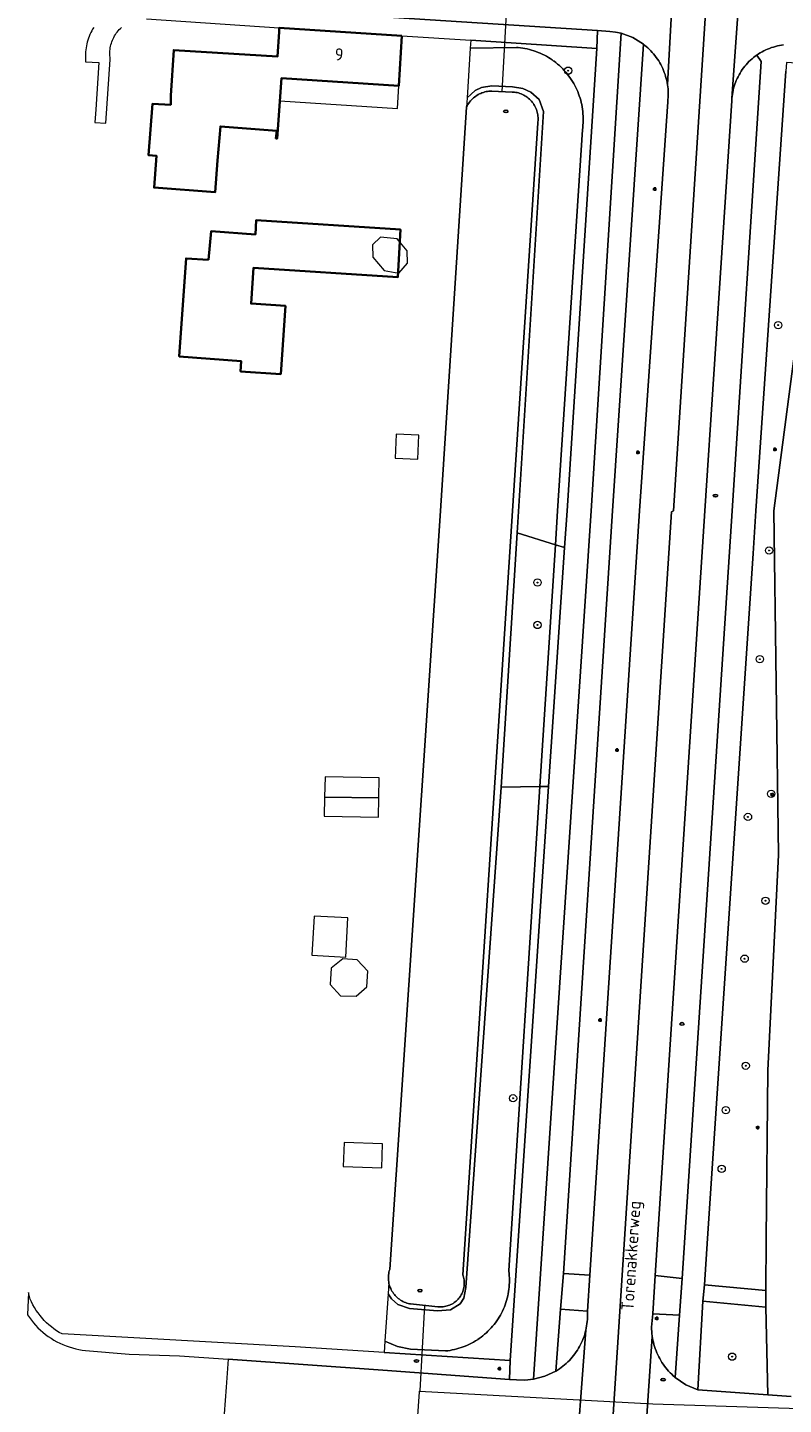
# Model space of a CAD drawing. Header units: metres. Extents: x 152610 to 160096, y 456114 to 462495.
# Tile 514 of 656: x 158005 to 158088, y 460652 to 460803. Entities that reach past the tile are written whole.
import ezdxf
from ezdxf.enums import TextEntityAlignment as Align

# ---------------------------------------------------------------- set-up
doc = ezdxf.new("R2010")
doc.units = ezdxf.units.M
doc.header["$LTSCALE"] = 0.5
doc.layers.get('0').update_dxf_attribs({"linetype": 'CONTINUOUS'})
for name, color, linetype, lineweight in [('B-PV-GK-BESCHOEIING-G', 251, 'GK-BESCHOEIING-SO', 18), ('B-PV-GR-BEPLANTING_CULTUUR_BOSPLANTSOEN-GV', 251, 'CONTINUOUS', 18), ('B-PV-GR-BOOM-S', 251, 'CONTINUOUS', 25), ('B-PV-GW-TALUD_KRUIN-G', 251, 'CONTINUOUS', 18), ('B-PV-IE-MEUBILAIR-S', 251, 'CONTINUOUS', 25), ('B-PV-KW-KUNSTWERK_DUIKER-G', 251, 'CONTINUOUS', 18), ('B-PV-OG-BEBOUWING-GV', 6, 'CONTINUOUS', 35), ('B-PV-OG-BEBOUWING-T18', 1, 'CONTINUOUS', 18), ('B-PV-OG-BEBOUWING_OVERBOUWING-GV', 251, 'CONTINUOUS', 18), ('B-PV-OG-BEBOUWING_SCHUUR-GV', 251, 'CONTINUOUS', 18), ('B-PV-OG-TERREIN_BEGROEID-GV', 251, 'CONTINUOUS', 18), ('B-PV-OG-TOPOGRAFIE-T18', 1, 'CONTINUOUS', 18), ('B-PV-OG-WATER_SLOOT-GV', 251, 'CONTINUOUS', 18), ('B-PV-VH-GESLOTENVERHARDING_ASFALT-GV', 251, 'CONTINUOUS', 18), ('B-PV-VH-HALFVERHARDING_GRAVEL-GV', 251, 'CONTINUOUS', 18), ('B-PV-VH-OPENVERHARDING_BETONSTRAATSTEEN-GV', 251, 'CONTINUOUS', 18), ('B-PV-VH-OPENVERHARDING_STRAATBAKSTEEN-GV', 251, 'CONTINUOUS', 18), ('B-PV-VH-OPENVERHARDING_TEGEL-GV', 251, 'CONTINUOUS', 18)]:
    doc.layers.add(name, color=color, linetype=linetype, lineweight=lineweight)
doc.styles.add('NLCS-ISO', font='NLCS-ISO.ttf')
doc.styles.add('NLCS-ISO-M750-T18', font='NLCS-ISO.ttf', dxfattribs={"height": 1.35})
doc.linetypes.add('GK-BESCHOEIING-SO', pattern='A,18,-3,[1,NLCS.SHX,S=0.6,R=0,X=0,Y=0],-3', length=24)

# ---------------------------------------------------------------- blocks, each defined once
blk = doc.blocks.new('SIE-MEUBILAIR_PAAL_LICHTMAST-SO')
for points in [[(-0.62, 0), (-1, 0)], [(-0.71, 0.71), (-0.44, 0.44)], [(0, 1), (0, 0.62)], [(0.44, 0.44), (0.71, 0.71)], [(1, 0), (0.62, 0)], [(-0.71, -0.71), (-0.44, -0.44)], [(0, -0.62), (0, -1)], [(0.44, -0.44), (0.71, -0.71)]]:
    blk.add_lwpolyline(points)
blk.add_circle((0, 0), 0.5)
blk = doc.blocks.new('SIE-MEUBILAIR_PUT_RIOOLPUT-SO')
blk.add_ellipse((0, 0), major_axis=(1.25, 0), ratio=0.54)
at = {"style": 'NLCS-ISO'}
blk.add_text('ri', height=0.75, dxfattribs=at).set_placement((-0.04, 0.07), align=Align.MIDDLE_CENTER)
blk = doc.blocks.new('SGR-BOOM_GBKN-SO')
at = {"linetype": 'ByBlock', "lineweight": 18}
h = blk.add_hatch(color=0, dxfattribs=at)
h.dxf.hatch_style = 1
edge = h.paths.add_edge_path()
edge.add_arc((0, 0), 0.25, 0, 360)
at = {"color": 0, "linetype": 'ByBlock', "lineweight": 18}
for radius in [2, 0.25]:
    blk.add_circle((0, 0), radius, dxfattribs=at)
at = {"color": 0, "linetype": 'ByBlock', "lineweight": 18, "style": 'NLCS-ISO'}
blk.add_attdef('SOORT', (2.5, 0), '', height=1.5, dxfattribs=at)

msp = doc.modelspace()

# ---------------------------------------------------------------- linework, layer by layer
at = {"layer": 'B-PV-GK-BESCHOEIING-G', "flags": 128}
msp.add_lwpolyline([(158060.897, 460792.539), (158058.129, 460750), (158052.679, 460666.133), (158052.721, 460666.012), (158052.762, 460665.873), (158052.794, 460665.733), (158052.819, 460665.591), (158052.836, 460665.448), (158052.845, 460665.304), (158052.846, 460665.159), (158052.839, 460665.015), (158052.824, 460664.872), (158052.801, 460664.73), (158052.771, 460664.589), (158052.732, 460664.45), (158052.686, 460664.313), (158052.632, 460664.179), (158052.571, 460664.048), (158052.503, 460663.921), (158052.428, 460663.798), (158052.346, 460663.68), (158052.258, 460663.565), (158052.163, 460663.456), (158052.063, 460663.353), (158051.957, 460663.255), (158051.846, 460663.163), (158051.729, 460663.078), (158051.609, 460662.999), (158051.484, 460662.927), (158051.355, 460662.861), (158051.223, 460662.804), (158051.088, 460662.753), (158050.95, 460662.71), (158050.81, 460662.675), (158050.669, 460662.648), (158050.526, 460662.628), (158050.382, 460662.617), (158050.238, 460662.613), (158050.094, 460662.618), (158049.95, 460662.63), (158046.939, 460662.93), (158046.832, 460662.95), (158046.683, 460662.986), (158046.537, 460663.029), (158046.393, 460663.08), (158046.251, 460663.138), (158046.113, 460663.204), (158045.979, 460663.276), (158045.848, 460663.356), (158045.722, 460663.442), (158045.601, 460663.535), (158045.484, 460663.634), (158045.373, 460663.739), (158045.268, 460663.85), (158045.168, 460663.966), (158045.075, 460664.087), (158044.988, 460664.213), (158044.908, 460664.343), (158044.835, 460664.477), (158044.769, 460664.615), (158044.71, 460664.756), (158044.659, 460664.9), (158044.615, 460665.046), (158044.579, 460665.195), (158044.551, 460665.345), (158044.531, 460665.496), (158044.518, 460665.649), (158044.514, 460665.802), (158044.518, 460665.954), (158044.529, 460666.107), (158044.549, 460666.258), (158044.577, 460666.409), (158044.612, 460666.557), (158044.655, 460666.704), (158050.243, 460750), (158053.08, 460794.283), (158053.092, 460794.309), (158053.164, 460794.449), (158053.242, 460794.585), (158053.327, 460794.717), (158053.419, 460794.844), (158053.517, 460794.967), (158053.621, 460795.084), (158053.731, 460795.196), (158053.846, 460795.302), (158053.967, 460795.403), (158054.093, 460795.497), (158054.223, 460795.584), (158054.358, 460795.664), (158054.497, 460795.738), (158054.639, 460795.805), (158054.784, 460795.864), (158054.932, 460795.915), (158055.083, 460795.959), (158055.236, 460795.996), (158055.39, 460796.024), (158055.546, 460796.045), (158055.702, 460796.057), (158055.859, 460796.062), (158058.11, 460795.952), (158058.184, 460795.948), (158058.337, 460795.934), (158058.488, 460795.913), (158058.639, 460795.883), (158058.788, 460795.846), (158058.934, 460795.801), (158059.078, 460795.748), (158059.219, 460795.688), (158059.357, 460795.62), (158059.491, 460795.546), (158059.621, 460795.464), (158059.746, 460795.376), (158059.867, 460795.282), (158059.983, 460795.181), (158060.093, 460795.075), (158060.198, 460794.963), (158060.296, 460794.845), (158060.389, 460794.723), (158060.474, 460794.596), (158060.553, 460794.464), (158060.626, 460794.329), (158060.691, 460794.19), (158060.748, 460794.048), (158060.798, 460793.903), (158060.841, 460793.756), (158060.876, 460793.606), (158060.903, 460793.455), (158060.922, 460793.303), (158060.933, 460793.15), (158060.936, 460792.997), (158060.931, 460792.844), (158060.918, 460792.691)], close=True, dxfattribs=at)
at = {"layer": 'B-PV-GR-BEPLANTING_CULTUUR_BOSPLANTSOEN-GV', "flags": 128}
msp.add_lwpolyline([(158062.833, 460746.261), (158058.642, 460747.559), (158056.881, 460719.668), (158061.129, 460719.711)], close=True, dxfattribs=at)
at = {"layer": 'B-PV-GW-TALUD_KRUIN-G', "flags": 128}
for points in [[(158062.833, 460746.261), (158063.073, 460750), (158065.797, 460791.818), (158065.83, 460792.067), (158065.856, 460792.317), (158065.873, 460792.567), (158065.883, 460792.818), (158065.884, 460793.069), (158065.878, 460793.32), (158065.863, 460793.571), (158065.841, 460793.821), (158065.81, 460794.07), (158065.772, 460794.319), (158065.726, 460794.565), (158065.672, 460794.811), (158065.61, 460795.054), (158065.541, 460795.295), (158065.463, 460795.534), (158065.378, 460795.771), (158065.286, 460796.004), (158065.187, 460796.235), (158065.08, 460796.462), (158064.965, 460796.686), (158064.844, 460796.905), (158064.716, 460797.122), (158064.581, 460797.333), (158064.439, 460797.541), (158064.291, 460797.743), (158064.137, 460797.941), (158063.976, 460798.134), (158063.809, 460798.322), (158063.636, 460798.504), (158063.458, 460798.681), (158063.274, 460798.852), (158063.084, 460799.017), (158062.89, 460799.176), (158062.691, 460799.328), (158062.602, 460799.392), (158062.486, 460799.474), (158062.278, 460799.614), (158062.065, 460799.747), (158061.847, 460799.873), (158061.626, 460799.992), (158061.401, 460800.104), (158061.173, 460800.208), (158060.942, 460800.306), (158060.707, 460800.395), (158060.47, 460800.478), (158060.23, 460800.553), (158059.988, 460800.62), (158059.744, 460800.679), (158059.498, 460800.731), (158059.251, 460800.775), (158059.003, 460800.81), (158058.753, 460800.838), (158058.58, 460800.853), (158053.495, 460800.758)], [(158061.129, 460719.711), (158062.833, 460746.261)], [(158044.139, 460658.842), (158045.501, 460658.279), (158046.941, 460657.966), (158050.779, 460657.774), (158051.027, 460657.802), (158051.274, 460657.839), (158051.519, 460657.883), (158051.763, 460657.935), (158052.005, 460657.995), (158052.246, 460658.063), (158052.484, 460658.138), (158052.719, 460658.221), (158052.951, 460658.312), (158053.181, 460658.41), (158053.407, 460658.515), (158053.63, 460658.627), (158053.849, 460658.747), (158054.064, 460658.873), (158054.275, 460659.006), (158054.328, 460659.042), (158054.482, 460659.146), (158054.684, 460659.293), (158054.881, 460659.446), (158055.073, 460659.605), (158055.26, 460659.77), (158055.442, 460659.941), (158055.618, 460660.118), (158055.788, 460660.3), (158055.952, 460660.488), (158056.111, 460660.681), (158056.262, 460660.879), (158056.408, 460661.082), (158056.547, 460661.289), (158056.679, 460661.5), (158056.805, 460661.716), (158056.923, 460661.936), (158057.034, 460662.159), (158057.139, 460662.386), (158057.235, 460662.616), (158057.325, 460662.849), (158057.407, 460663.084), (158057.481, 460663.323), (158057.547, 460663.563), (158057.606, 460663.806), (158057.657, 460664.05), (158057.7, 460664.296), (158057.736, 460664.543), (158057.763, 460664.791), (158057.782, 460665.04), (158057.794, 460665.289), (158057.797, 460665.538), (158057.793, 460665.788), (158057.78, 460666.037), (158057.759, 460666.286), (158057.731, 460666.533), (158057.72, 460666.612), (158061.129, 460719.711)]]:
    msp.add_lwpolyline(points, dxfattribs=at)
at = {"layer": 'B-PV-KW-KUNSTWERK_DUIKER-G', "flags": 128}
for points in [[(158058.047, 460815.733), (158056.951, 460796.009)], [(158048.478, 460662.777), (158047.946, 460653.394), (158047.943, 460653.344)], [(158047.122, 460641.778), (158047.94, 460653.294), (158047.943, 460653.344)], [(158047.943, 460653.344), (158073.525, 460651.973), (158205.819, 460647.775), (158277.576, 460645.578)]]:
    msp.add_lwpolyline(points, dxfattribs=at)
at = {"layer": 'B-PV-OG-BEBOUWING-GV', "flags": 128}
for points in [[(158045.997, 460802.126), (158032.548, 460803.012), (158032.52, 460802.57), (158032.35, 460799.86), (158020.96, 460800.55), (158020.66, 460795.56), (158020.635, 460794.557), (158018.634, 460794.665), (158018.21, 460789.014), (158019.077, 460788.947), (158018.808, 460785.457), (158025.493, 460784.942), (158025.762, 460788.432), (158026.078, 460792.183), (158032.279, 460791.707), (158032.175, 460790.857), (158032.325, 460790.856), (158032.797, 460797.484), (158045.666, 460796.635)], [(158024.766, 460777.531), (158022.316, 460777.691), (158022.283, 460777.211), (158021.571, 460766.938), (158028.372, 460766.408), (158028.296, 460765.285), (158032.706, 460764.99), (158033.208, 460772.473), (158029.44, 460772.726), (158029.697, 460776.637), (158045.541, 460775.62), (158045.825, 460780.854), (158029.999, 460781.87), (158029.916, 460780.325), (158025.079, 460780.681)]]:
    msp.add_lwpolyline(points, close=True, dxfattribs=at)
at = {"layer": 'B-PV-OG-BEBOUWING_OVERBOUWING-GV', "flags": 128}
for points in [[(158045.666, 460796.635), (158032.797, 460797.484), (158032.62, 460794.999), (158045.516, 460794.144)], [(158047.865, 460758.283), (158045.383, 460758.396), (158045.262, 460755.758), (158047.744, 460755.644)], [(158043.471, 460718.494), (158037.52, 460718.549), (158037.484, 460716.462), (158043.434, 460716.359)]]:
    msp.add_lwpolyline(points, close=True, dxfattribs=at)
at = {"layer": 'B-PV-OG-BEBOUWING_SCHUUR-GV', "flags": 128}
for points in [[(158045.486, 460779.849), (158043.639, 460780.034), (158042.768, 460779.178), (158042.803, 460777.81), (158044.037, 460776.359), (158045.643, 460776.08), (158046.612, 460777.151), (158046.577, 460778.519)], [(158037.52, 460718.549), (158043.471, 460718.494), (158043.509, 460720.678), (158037.559, 460720.781)], [(158040.072, 460705.305), (158036.361, 460705.505), (158036.129, 460701.212), (158039.84, 460701.012)], [(158041.092, 460700.71), (158039.533, 460700.797), (158038.252, 460699.777), (158038.139, 460698.002), (158039.255, 460696.744), (158040.983, 460696.704), (158042.144, 460697.749), (158042.256, 460699.451)], [(158043.88, 460680.502), (158039.658, 460680.662), (158039.559, 460678.035), (158043.781, 460677.876)]]:
    msp.add_lwpolyline(points, close=True, dxfattribs=at)
at = {"layer": 'B-PV-OG-TERREIN_BEGROEID-GV', "flags": 128}
for points in [[(158067.384, 460800.716), (158053.551, 460801.627), (158053.495, 460800.758), (158058.58, 460800.853), (158058.753, 460800.838), (158059.003, 460800.81), (158059.251, 460800.775), (158059.498, 460800.731), (158059.744, 460800.679), (158059.988, 460800.62), (158060.23, 460800.553), (158060.47, 460800.478), (158060.707, 460800.395), (158060.942, 460800.306), (158061.173, 460800.208), (158061.401, 460800.104), (158061.626, 460799.992), (158061.847, 460799.873), (158062.065, 460799.747), (158062.278, 460799.614), (158062.486, 460799.474), (158062.602, 460799.392), (158062.691, 460799.328), (158062.89, 460799.176), (158063.084, 460799.017), (158063.274, 460798.852), (158063.458, 460798.681), (158063.636, 460798.504), (158063.809, 460798.322), (158063.976, 460798.134), (158064.137, 460797.941), (158064.291, 460797.743), (158064.439, 460797.541), (158064.581, 460797.333), (158064.716, 460797.122), (158064.844, 460796.905), (158064.965, 460796.686), (158065.08, 460796.462), (158065.187, 460796.235), (158065.286, 460796.004), (158065.378, 460795.771), (158065.463, 460795.534), (158065.541, 460795.295), (158065.61, 460795.054), (158065.672, 460794.811), (158065.726, 460794.565), (158065.772, 460794.319), (158065.81, 460794.07), (158065.841, 460793.821), (158065.863, 460793.571), (158065.878, 460793.32), (158065.884, 460793.069), (158065.883, 460792.818), (158065.873, 460792.567), (158065.856, 460792.317), (158065.83, 460792.067), (158065.797, 460791.818), (158063.073, 460750), (158062.833, 460746.261), (158063.851, 460745.946), (158064.122, 460750)], [(158058.753, 460800.838), (158058.58, 460800.853), (158053.495, 460800.758), (158053.145, 460795.298), (158054.037, 460796.135), (158054.712, 460796.463), (158055.858, 460796.626), (158058.149, 460796.524), (158059.275, 460796.34), (158060.134, 460795.931), (158061.054, 460795.113), (158061.519, 460793.831), (158058.642, 460747.559), (158062.833, 460746.261), (158063.073, 460750), (158065.797, 460791.818), (158065.83, 460792.067), (158065.856, 460792.317), (158065.873, 460792.567), (158065.883, 460792.818), (158065.884, 460793.069), (158065.878, 460793.32), (158065.863, 460793.571), (158065.841, 460793.821), (158065.81, 460794.07), (158065.772, 460794.319), (158065.726, 460794.565), (158065.672, 460794.811), (158065.61, 460795.054), (158065.541, 460795.295), (158065.463, 460795.534), (158065.378, 460795.771), (158065.286, 460796.004), (158065.187, 460796.235), (158065.08, 460796.462), (158064.965, 460796.686), (158064.844, 460796.905), (158064.716, 460797.122), (158064.581, 460797.333), (158064.439, 460797.541), (158064.291, 460797.743), (158064.137, 460797.941), (158063.976, 460798.134), (158063.809, 460798.322), (158063.636, 460798.504), (158063.458, 460798.681), (158063.274, 460798.852), (158063.084, 460799.017), (158062.89, 460799.176), (158062.691, 460799.328), (158062.602, 460799.392), (158062.486, 460799.474), (158062.278, 460799.614), (158062.065, 460799.747), (158061.847, 460799.873), (158061.626, 460799.992), (158061.401, 460800.104), (158061.173, 460800.208), (158060.942, 460800.306), (158060.707, 460800.395), (158060.47, 460800.478), (158060.23, 460800.553), (158059.988, 460800.62), (158059.744, 460800.679), (158059.498, 460800.731), (158059.251, 460800.775), (158059.003, 460800.81)], [(158072.611, 460801.109), (158072.495, 460801.199), (158069.102, 460750), (158063.73, 460666.28), (158066.61, 460666.09), (158072.08, 460750), (158075.164, 460794.881), (158075.189, 460795.114), (158075.205, 460795.348), (158075.214, 460795.582), (158075.215, 460795.817), (158075.208, 460796.051), (158075.193, 460796.285), (158075.17, 460796.518), (158075.138, 460796.751), (158075.099, 460796.982), (158075.052, 460797.212), (158074.998, 460797.44), (158074.935, 460797.666), (158074.865, 460797.889), (158074.788, 460798.111), (158074.702, 460798.329), (158074.61, 460798.544), (158074.51, 460798.756), (158074.403, 460798.965), (158074.289, 460799.17), (158074.168, 460799.371), (158074.04, 460799.567), (158073.905, 460799.759), (158073.764, 460799.947), (158073.617, 460800.129), (158073.464, 460800.306), (158073.304, 460800.478), (158073.139, 460800.645), (158072.968, 460800.806), (158072.792, 460800.96)], [(158085.43, 460799.32), (158084.951, 460800.015), (158084.766, 460799.881), (158084.587, 460799.742), (158084.412, 460799.596), (158084.243, 460799.444), (158084.078, 460799.286), (158083.92, 460799.122), (158083.768, 460798.953), (158083.621, 460798.778), (158083.481, 460798.599), (158083.347, 460798.415), (158083.22, 460798.226), (158083.099, 460798.033), (158082.985, 460797.836), (158082.878, 460797.634), (158082.779, 460797.43), (158082.686, 460797.222), (158082.601, 460797.01), (158082.524, 460796.796), (158082.454, 460796.579), (158082.391, 460796.36), (158082.337, 460796.139), (158082.29, 460795.916), (158082.251, 460795.692), (158082.22, 460795.466), (158082.198, 460795.252), (158082.197, 460795.24), (158082.182, 460795.013), (158082.18, 460794.97), (158079.245, 460750), (158073.77, 460666.06), (158076.75, 460665.74), (158082.226, 460750)], [(158093.093, 460797.873), (158093.222, 460798.854), (158088.186, 460799.194), (158088.122, 460798.257), (158084.847, 460750), (158084.533, 460745.285), (158079.519, 460670.111), (158079.18, 460665.03), (158085.92, 460664.4), (158085.975, 460670.115), (158086.151, 460688.551), (158087.334, 460712.245), (158086.816, 460750)], [(158058.149, 460796.524), (158055.858, 460796.626), (158054.712, 460796.463), (158054.037, 460796.135), (158053.145, 460795.298), (158053.08, 460794.283), (158053.092, 460794.309), (158053.164, 460794.449), (158053.242, 460794.585), (158053.327, 460794.717), (158053.418, 460794.844), (158053.517, 460794.967), (158053.621, 460795.084), (158053.731, 460795.196), (158053.846, 460795.302), (158053.967, 460795.403), (158054.093, 460795.497), (158054.223, 460795.584), (158054.358, 460795.665), (158054.497, 460795.738), (158054.639, 460795.804), (158054.784, 460795.864), (158054.932, 460795.915), (158055.083, 460795.959), (158055.236, 460795.996), (158055.39, 460796.024), (158055.546, 460796.045), (158055.702, 460796.057), (158055.859, 460796.062), (158058.11, 460795.952), (158058.184, 460795.948), (158058.337, 460795.934), (158058.488, 460795.913), (158058.639, 460795.883), (158058.788, 460795.846), (158058.934, 460795.801), (158059.078, 460795.748), (158059.219, 460795.688), (158059.357, 460795.62), (158059.491, 460795.546), (158059.621, 460795.464), (158059.746, 460795.376), (158059.867, 460795.282), (158059.983, 460795.181), (158060.093, 460795.075), (158060.198, 460794.962), (158060.296, 460794.845), (158060.389, 460794.723), (158060.474, 460794.596), (158060.554, 460794.464), (158060.626, 460794.329), (158060.691, 460794.19), (158060.748, 460794.048), (158060.798, 460793.903), (158060.841, 460793.756), (158060.876, 460793.606), (158060.902, 460793.455), (158060.922, 460793.303), (158060.933, 460793.15), (158060.936, 460792.997), (158060.931, 460792.844), (158060.918, 460792.691), (158060.897, 460792.539), (158058.129, 460750), (158052.679, 460666.133), (158052.721, 460666.012), (158052.762, 460665.873), (158052.795, 460665.733), (158052.819, 460665.591), (158052.836, 460665.448), (158052.845, 460665.304), (158052.846, 460665.159), (158052.839, 460665.015), (158052.824, 460664.872), (158052.801, 460664.73), (158052.771, 460664.589), (158052.732, 460664.45), (158052.686, 460664.313), (158052.632, 460664.179), (158052.571, 460664.049), (158052.503, 460663.921), (158052.428, 460663.798), (158052.346, 460663.679), (158052.258, 460663.565), (158052.163, 460663.457), (158052.063, 460663.353), (158051.957, 460663.255), (158051.846, 460663.163), (158051.729, 460663.078), (158051.609, 460662.999), (158051.484, 460662.927), (158051.355, 460662.861), (158051.223, 460662.804), (158051.088, 460662.753), (158050.95, 460662.71), (158050.81, 460662.675), (158050.669, 460662.648), (158050.526, 460662.628), (158050.382, 460662.617), (158050.238, 460662.613), (158050.094, 460662.618), (158049.95, 460662.63), (158046.939, 460662.93), (158046.832, 460662.951), (158046.683, 460662.986), (158046.537, 460663.029), (158046.393, 460663.08), (158046.251, 460663.138), (158046.113, 460663.204), (158045.979, 460663.276), (158045.848, 460663.356), (158045.722, 460663.442), (158045.601, 460663.535), (158045.484, 460663.634), (158045.373, 460663.739), (158045.268, 460663.85), (158045.168, 460663.966), (158045.075, 460664.087), (158044.988, 460664.213), (158044.908, 460664.343), (158044.835, 460664.477), (158044.769, 460664.615), (158044.71, 460664.756), (158044.659, 460664.9), (158044.615, 460665.046), (158044.579, 460665.195), (158044.562, 460665.287), (158044.481, 460664.052), (158044.862, 460663.486), (158045.562, 460662.874), (158046.83, 460662.436), (158049.914, 460662.174), (158051.336, 460662.283), (158052.386, 460662.939), (158052.801, 460663.574), (158053.006, 460664.726), (158056.881, 460719.668), (158058.642, 460747.559), (158061.519, 460793.831), (158061.054, 460795.113), (158060.134, 460795.931), (158059.275, 460796.34)], [(158063.851, 460745.946), (158062.833, 460746.261), (158061.129, 460719.711), (158062.098, 460719.721)], [(158057.888, 460656.731), (158062.098, 460719.721), (158061.129, 460719.711), (158057.72, 460666.612), (158057.731, 460666.533), (158057.759, 460666.286), (158057.78, 460666.037), (158057.793, 460665.788), (158057.797, 460665.538), (158057.794, 460665.289), (158057.782, 460665.04), (158057.763, 460664.791), (158057.736, 460664.543), (158057.7, 460664.296), (158057.657, 460664.05), (158057.606, 460663.806), (158057.547, 460663.563), (158057.481, 460663.323), (158057.407, 460663.084), (158057.325, 460662.849), (158057.235, 460662.616), (158057.139, 460662.386), (158057.034, 460662.159), (158056.923, 460661.936), (158056.805, 460661.716), (158056.679, 460661.5), (158056.547, 460661.289), (158056.408, 460661.082), (158056.262, 460660.879), (158056.111, 460660.681), (158055.952, 460660.488), (158055.788, 460660.3), (158055.618, 460660.118), (158055.442, 460659.941), (158055.26, 460659.77), (158055.073, 460659.605), (158054.881, 460659.446), (158054.684, 460659.293), (158054.482, 460659.146), (158054.328, 460659.042), (158054.275, 460659.006), (158054.064, 460658.873), (158053.849, 460658.747), (158053.63, 460658.627), (158053.407, 460658.515), (158053.181, 460658.41), (158052.951, 460658.312), (158052.719, 460658.221), (158052.484, 460658.138), (158052.246, 460658.063), (158052.005, 460657.995), (158051.763, 460657.935), (158051.519, 460657.883), (158051.274, 460657.839), (158051.027, 460657.802), (158050.779, 460657.774), (158046.941, 460657.966), (158045.501, 460658.279), (158044.139, 460658.842), (158044.058, 460657.605)], [(158057.72, 460666.612), (158061.129, 460719.711), (158056.881, 460719.668), (158053.006, 460664.726), (158052.801, 460663.574), (158052.386, 460662.939), (158051.336, 460662.283), (158049.914, 460662.174), (158046.83, 460662.436), (158045.562, 460662.874), (158044.862, 460663.486), (158044.481, 460664.052), (158044.139, 460658.842), (158045.501, 460658.279), (158046.941, 460657.966), (158050.779, 460657.774), (158051.027, 460657.802), (158051.274, 460657.839), (158051.519, 460657.883), (158051.763, 460657.935), (158052.005, 460657.995), (158052.246, 460658.063), (158052.484, 460658.138), (158052.719, 460658.221), (158052.951, 460658.312), (158053.181, 460658.41), (158053.407, 460658.515), (158053.63, 460658.627), (158053.849, 460658.747), (158054.064, 460658.873), (158054.275, 460659.006), (158054.328, 460659.042), (158054.482, 460659.146), (158054.684, 460659.293), (158054.881, 460659.446), (158055.073, 460659.605), (158055.26, 460659.77), (158055.442, 460659.941), (158055.618, 460660.118), (158055.788, 460660.3), (158055.952, 460660.488), (158056.111, 460660.681), (158056.262, 460660.879), (158056.408, 460661.082), (158056.547, 460661.289), (158056.679, 460661.5), (158056.805, 460661.716), (158056.923, 460661.936), (158057.034, 460662.159), (158057.139, 460662.386), (158057.235, 460662.616), (158057.325, 460662.849), (158057.407, 460663.084), (158057.481, 460663.323), (158057.547, 460663.563), (158057.606, 460663.806), (158057.657, 460664.05), (158057.7, 460664.296), (158057.736, 460664.543), (158057.763, 460664.791), (158057.782, 460665.04), (158057.794, 460665.289), (158057.797, 460665.538), (158057.793, 460665.788), (158057.78, 460666.037), (158057.759, 460666.286), (158057.731, 460666.533)], [(158066.35, 460662.13), (158063.39, 460662.35), (158062.876, 460655.551), (158063.079, 460655.677), (158063.278, 460655.809), (158063.473, 460655.948), (158063.662, 460656.094), (158063.847, 460656.246), (158064.027, 460656.404), (158064.201, 460656.567), (158064.369, 460656.737), (158064.532, 460656.912), (158064.689, 460657.093), (158064.84, 460657.278), (158064.984, 460657.469), (158065.122, 460657.664), (158065.253, 460657.864), (158065.378, 460658.068), (158065.496, 460658.276), (158065.606, 460658.488), (158065.71, 460658.703), (158065.806, 460658.922), (158065.895, 460659.144), (158065.976, 460659.369), (158066.05, 460659.596), (158066.116, 460659.826), (158066.175, 460660.058), (158066.226, 460660.291), (158066.268, 460660.527), (158066.303, 460660.763), (158066.33, 460661.001), (158066.349, 460661.239), (158066.361, 460661.478), (158066.364, 460661.717), (158066.359, 460661.956)], [(158085.92, 460662.57), (158079.02, 460663.23), (158078.452, 460653.504), (158086.16, 460652.958)], [(158076.47, 460661.72), (158073.52, 460661.85), (158073.39, 460660.39), (158073.395, 460660.149), (158073.408, 460659.909), (158073.429, 460659.669), (158073.458, 460659.43), (158073.469, 460659.354), (158073.495, 460659.192), (158073.54, 460658.956), (158073.592, 460658.721), (158073.653, 460658.488), (158073.721, 460658.257), (158073.796, 460658.028), (158073.88, 460657.803), (158073.97, 460657.58), (158074.068, 460657.36), (158074.174, 460657.143), (158074.286, 460656.931), (158074.406, 460656.722), (158074.532, 460656.517), (158074.665, 460656.316), (158074.805, 460656.12), (158074.951, 460655.929), (158075.103, 460655.742), (158075.262, 460655.561), (158075.426, 460655.385), (158075.596, 460655.215), (158075.772, 460655.051), (158075.953, 460654.892), (158075.97, 460654.878)]]:
    msp.add_lwpolyline(points, close=True, dxfattribs=at)
at = {"layer": 'B-PV-OG-WATER_SLOOT-GV', "flags": 128}
msp.add_lwpolyline([(158058.11, 460795.952), (158055.859, 460796.062), (158055.702, 460796.057), (158055.546, 460796.045), (158055.39, 460796.024), (158055.236, 460795.996), (158055.083, 460795.959), (158054.932, 460795.915), (158054.784, 460795.864), (158054.639, 460795.804), (158054.497, 460795.738), (158054.358, 460795.665), (158054.223, 460795.584), (158054.093, 460795.497), (158053.967, 460795.403), (158053.846, 460795.302), (158053.731, 460795.196), (158053.621, 460795.084), (158053.517, 460794.967), (158053.418, 460794.844), (158053.327, 460794.717), (158053.242, 460794.585), (158053.164, 460794.449), (158053.092, 460794.309), (158053.08, 460794.283), (158050.243, 460750), (158044.655, 460666.704), (158044.612, 460666.557), (158044.577, 460666.409), (158044.549, 460666.258), (158044.53, 460666.107), (158044.518, 460665.954), (158044.514, 460665.802), (158044.519, 460665.649), (158044.531, 460665.497), (158044.551, 460665.345), (158044.562, 460665.287), (158044.579, 460665.195), (158044.615, 460665.046), (158044.659, 460664.9), (158044.71, 460664.756), (158044.769, 460664.615), (158044.835, 460664.477), (158044.908, 460664.343), (158044.988, 460664.213), (158045.075, 460664.087), (158045.168, 460663.966), (158045.268, 460663.85), (158045.373, 460663.739), (158045.484, 460663.634), (158045.601, 460663.535), (158045.722, 460663.442), (158045.848, 460663.356), (158045.979, 460663.276), (158046.113, 460663.204), (158046.251, 460663.138), (158046.393, 460663.08), (158046.537, 460663.029), (158046.683, 460662.986), (158046.832, 460662.951), (158046.939, 460662.93), (158049.95, 460662.63), (158050.094, 460662.618), (158050.238, 460662.613), (158050.382, 460662.617), (158050.526, 460662.628), (158050.669, 460662.648), (158050.81, 460662.675), (158050.95, 460662.71), (158051.088, 460662.753), (158051.223, 460662.804), (158051.355, 460662.861), (158051.484, 460662.927), (158051.609, 460662.999), (158051.729, 460663.078), (158051.846, 460663.163), (158051.957, 460663.255), (158052.063, 460663.353), (158052.163, 460663.457), (158052.258, 460663.565), (158052.346, 460663.679), (158052.428, 460663.798), (158052.503, 460663.921), (158052.571, 460664.049), (158052.632, 460664.179), (158052.686, 460664.313), (158052.732, 460664.45), (158052.771, 460664.589), (158052.801, 460664.73), (158052.824, 460664.872), (158052.839, 460665.015), (158052.846, 460665.159), (158052.845, 460665.304), (158052.836, 460665.448), (158052.819, 460665.591), (158052.795, 460665.733), (158052.762, 460665.873), (158052.721, 460666.012), (158052.679, 460666.133), (158058.129, 460750), (158060.897, 460792.539), (158060.918, 460792.691), (158060.931, 460792.844), (158060.936, 460792.997), (158060.933, 460793.15), (158060.922, 460793.303), (158060.902, 460793.455), (158060.876, 460793.606), (158060.841, 460793.756), (158060.798, 460793.903), (158060.748, 460794.048), (158060.691, 460794.19), (158060.626, 460794.329), (158060.554, 460794.464), (158060.474, 460794.596), (158060.389, 460794.723), (158060.296, 460794.845), (158060.198, 460794.962), (158060.093, 460795.075), (158059.983, 460795.181), (158059.867, 460795.282), (158059.746, 460795.376), (158059.621, 460795.464), (158059.491, 460795.546), (158059.357, 460795.62), (158059.219, 460795.688), (158059.078, 460795.748), (158058.934, 460795.801), (158058.788, 460795.846), (158058.639, 460795.883), (158058.488, 460795.913), (158058.337, 460795.934), (158058.184, 460795.948)], close=True, dxfattribs=at)
at = {"layer": 'B-PV-VH-GESLOTENVERHARDING_ASFALT-GV', "flags": 128}
for points in [[(158083.45, 460814.75), (158079.96, 460814.893), (158075.786, 460749.998), (158075.559, 460749.886), (158068.554, 460641.192), (158072.153, 460641.099), (158072.173, 460641.31), (158072.204, 460641.544), (158072.242, 460641.777), (158072.281, 460641.976), (158073.469, 460659.354), (158073.458, 460659.43), (158073.429, 460659.669), (158073.408, 460659.909), (158073.395, 460660.149), (158073.39, 460660.39), (158073.52, 460661.85), (158073.77, 460666.06), (158079.245, 460750), (158082.18, 460794.97), (158082.182, 460795.013), (158082.197, 460795.24), (158082.198, 460795.252), (158082.867, 460804.497)], [(158068.793, 460802.612), (158067.445, 460802.698), (158067.384, 460800.716), (158064.122, 460750), (158063.851, 460745.946), (158062.098, 460719.721), (158057.888, 460656.731), (158057.815, 460654.655), (158058.554, 460654.602), (158059.493, 460654.57), (158060.428, 460654.661), (158066.754, 460750), (158070.042, 460802.401), (158069.421, 460802.527)], [(158071.327, 460801.919), (158070.042, 460802.401), (158066.754, 460750), (158060.428, 460654.661), (158061.694, 460654.991), (158062.876, 460655.551), (158063.39, 460662.35), (158063.73, 460666.28), (158069.102, 460750), (158072.495, 460801.199)]]:
    msp.add_lwpolyline(points, close=True, dxfattribs=at)
for points in [[(158068.554, 460641.192), (158075.559, 460749.886), (158075.786, 460749.998), (158079.96, 460814.893)], [(158076.05, 460813.303), (158075.138, 460796.751), (158075.17, 460796.518), (158075.193, 460796.285), (158075.208, 460796.051), (158075.215, 460795.817), (158075.214, 460795.582), (158075.205, 460795.348), (158075.189, 460795.114), (158075.164, 460794.881), (158072.08, 460750), (158066.61, 460666.09), (158066.35, 460662.13), (158066.359, 460661.956), (158066.364, 460661.717), (158066.361, 460661.478), (158066.349, 460661.239), (158066.33, 460661.001), (158066.303, 460660.763), (158066.268, 460660.527), (158066.226, 460660.291), (158066.175, 460660.058), (158064.88, 460642.993)], [(158087.868, 460801.124), (158087.643, 460801.093), (158087.419, 460801.055), (158087.197, 460801.008), (158086.977, 460800.954), (158086.758, 460800.891), (158086.543, 460800.822), (158086.329, 460800.744), (158086.119, 460800.66), (158085.911, 460800.567), (158085.707, 460800.468), (158085.507, 460800.361), (158085.31, 460800.248), (158085.118, 460800.128), (158084.951, 460800.015), (158085.43, 460799.32), (158082.226, 460750), (158076.75, 460665.74), (158076.47, 460661.72), (158075.97, 460654.878), (158077.144, 460654.071), (158078.452, 460653.504), (158079.02, 460663.23), (158079.18, 460665.03), (158079.519, 460670.111), (158084.533, 460745.285), (158084.847, 460750), (158088.122, 460798.257)]]:
    msp.add_lwpolyline(points, dxfattribs=at)
at = {"layer": 'B-PV-VH-HALFVERHARDING_GRAVEL-GV', "flags": 128}
msp.add_lwpolyline([(158093.093, 460797.873), (158086.816, 460750), (158087.334, 460712.245), (158086.151, 460688.551), (158085.975, 460670.115), (158085.92, 460664.4), (158085.92, 460662.57), (158086.16, 460652.958), (158088.712, 460652.778)], dxfattribs=at)
at = {"layer": 'B-PV-VH-OPENVERHARDING_BETONSTRAATSTEEN-GV', "flags": 128}
for points in [[(158082.867, 460804.497), (158082.198, 460795.252), (158082.22, 460795.466), (158082.251, 460795.692), (158082.29, 460795.916), (158082.337, 460796.139), (158082.391, 460796.36), (158082.454, 460796.579), (158082.524, 460796.796), (158082.601, 460797.01), (158082.686, 460797.222), (158082.779, 460797.43), (158082.878, 460797.634), (158082.985, 460797.836), (158083.099, 460798.033), (158083.22, 460798.226), (158083.347, 460798.415), (158083.481, 460798.599), (158083.621, 460798.778), (158083.768, 460798.953), (158083.92, 460799.122), (158084.078, 460799.286), (158084.243, 460799.444), (158084.412, 460799.596), (158084.587, 460799.742), (158084.766, 460799.881), (158084.951, 460800.015), (158085.118, 460800.128), (158085.31, 460800.248), (158085.507, 460800.361), (158085.707, 460800.468), (158085.911, 460800.567), (158086.119, 460800.66), (158086.329, 460800.744), (158086.543, 460800.822), (158086.758, 460800.891), (158086.977, 460800.954), (158087.197, 460801.008), (158087.419, 460801.055), (158087.643, 460801.093), (158087.868, 460801.124)], [(158064.88, 460642.993), (158066.175, 460660.058), (158066.116, 460659.826), (158066.05, 460659.596), (158065.976, 460659.369), (158065.895, 460659.144), (158065.806, 460658.922), (158065.71, 460658.703), (158065.606, 460658.488), (158065.496, 460658.276), (158065.378, 460658.068), (158065.253, 460657.864), (158065.122, 460657.664), (158064.984, 460657.469), (158064.84, 460657.278), (158064.689, 460657.093), (158064.532, 460656.912), (158064.369, 460656.737), (158064.201, 460656.567), (158064.027, 460656.404), (158063.847, 460656.246), (158063.662, 460656.094), (158063.473, 460655.948), (158063.278, 460655.809), (158063.079, 460655.677), (158062.876, 460655.551), (158061.694, 460654.991), (158060.428, 460654.661), (158059.493, 460654.57), (158058.554, 460654.602), (158057.815, 460654.655), (158043.919, 460655.656), (158026.95, 460656.88), (158026.726, 460653.818), (158026.51, 460650.87)], [(158088.712, 460652.778), (158086.16, 460652.958), (158078.452, 460653.504), (158077.144, 460654.071), (158075.97, 460654.878), (158075.953, 460654.892), (158075.772, 460655.051), (158075.596, 460655.215), (158075.426, 460655.385), (158075.262, 460655.561), (158075.103, 460655.742), (158074.951, 460655.929), (158074.805, 460656.12), (158074.665, 460656.316), (158074.532, 460656.517), (158074.406, 460656.722), (158074.286, 460656.931), (158074.174, 460657.143), (158074.068, 460657.36), (158073.97, 460657.58), (158073.88, 460657.803), (158073.796, 460658.028), (158073.721, 460658.257), (158073.653, 460658.488), (158073.592, 460658.721), (158073.54, 460658.956), (158073.495, 460659.192), (158073.469, 460659.354), (158072.281, 460641.976)]]:
    msp.add_lwpolyline(points, dxfattribs=at)
at = {"layer": 'B-PV-VH-OPENVERHARDING_STRAATBAKSTEEN-GV', "flags": 128}
msp.add_lwpolyline([(158034.165, 460804.833), (158067.445, 460802.698), (158068.793, 460802.612), (158069.421, 460802.527), (158070.042, 460802.401), (158071.327, 460801.919), (158072.495, 460801.199), (158072.611, 460801.109), (158072.792, 460800.96), (158072.968, 460800.806), (158073.139, 460800.645), (158073.304, 460800.478), (158073.464, 460800.306), (158073.617, 460800.129), (158073.764, 460799.947), (158073.905, 460799.759), (158074.04, 460799.567), (158074.168, 460799.371), (158074.289, 460799.17), (158074.403, 460798.965), (158074.51, 460798.756), (158074.61, 460798.544), (158074.702, 460798.329), (158074.788, 460798.111), (158074.865, 460797.889), (158074.935, 460797.666), (158074.998, 460797.44), (158075.052, 460797.212), (158075.099, 460796.982), (158075.138, 460796.751), (158076.05, 460813.303)], dxfattribs=at)
at = {"layer": 'B-PV-VH-OPENVERHARDING_TEGEL-GV', "flags": 128}
for points in [[(158017.972, 460803.973), (158032.548, 460803.012), (158045.997, 460802.126), (158053.551, 460801.627), (158067.384, 460800.716), (158067.445, 460802.698), (158034.165, 460804.833)], [(158012.178, 460803.046), (158012.065, 460802.857), (158011.96, 460802.664), (158011.861, 460802.468), (158011.77, 460802.267), (158011.686, 460802.064), (158011.609, 460801.858), (158011.54, 460801.649), (158011.479, 460801.438), (158011.425, 460801.225), (158011.379, 460801.01), (158011.341, 460800.793), (158011.311, 460800.576), (158011.289, 460800.357), (158011.275, 460800.137), (158011.269, 460799.917), (158011.27, 460799.698), (158011.28, 460799.478), (158011.298, 460799.259), (158011.299, 460799.248), (158012.75, 460799.192), (158012.404, 460794.048), (158012.306, 460792.59), (158013.515, 460792.527), (158014.002, 460799.537), (158013.993, 460799.589), (158013.97, 460799.761), (158013.954, 460799.935), (158013.946, 460800.109), (158013.947, 460800.283), (158013.955, 460800.457), (158013.972, 460800.63), (158013.996, 460800.803), (158014.028, 460800.974), (158014.068, 460801.143), (158014.116, 460801.311), (158014.171, 460801.476), (158014.234, 460801.638), (158014.304, 460801.798), (158014.382, 460801.954), (158014.466, 460802.106), (158014.558, 460802.254), (158014.656, 460802.398), (158014.761, 460802.537), (158014.872, 460802.671), (158014.989, 460802.8), (158015.112, 460802.924), (158015.24, 460803.041)]]:
    msp.add_lwpolyline(points, dxfattribs=at)
for points in [[(158066.61, 460666.09), (158063.73, 460666.28), (158063.39, 460662.35), (158066.35, 460662.13)], [(158076.75, 460665.74), (158073.77, 460666.06), (158073.52, 460661.85), (158076.47, 460661.72)], [(158034.303, 460658.22), (158008.712, 460659.641), (158008.405, 460659.814), (158008.106, 460660.001), (158007.816, 460660.202), (158007.535, 460660.415), (158007.264, 460660.641), (158007.003, 460660.879), (158006.754, 460661.128), (158006.29, 460661.66), (158006.076, 460661.941), (158005.876, 460662.231), (158005.689, 460662.53), (158005.516, 460662.837), (158005.356, 460663.152), (158005.211, 460663.474), (158005.018, 460664.198), (158004.923, 460661.747), (158005.121, 460661.451), (158005.339, 460661.154), (158005.569, 460660.866), (158005.812, 460660.588), (158006.066, 460660.32), (158006.332, 460660.064), (158006.609, 460659.819), (158006.896, 460659.587), (158007.192, 460659.367), (158007.498, 460659.16), (158007.813, 460658.966), (158008.135, 460658.786), (158008.466, 460658.62), (158008.802, 460658.468), (158009.146, 460658.331), (158009.494, 460658.209), (158009.848, 460658.102), (158010.206, 460658.01), (158010.567, 460657.934), (158010.931, 460657.873), (158011.298, 460657.828), (158016.078, 460657.431), (158021.6, 460657.23), (158026.95, 460656.88), (158043.919, 460655.656), (158057.815, 460654.655), (158057.888, 460656.731), (158044.058, 460657.605)], [(158085.92, 460664.4), (158079.18, 460665.03), (158079.02, 460663.23), (158085.92, 460662.57)]]:
    msp.add_lwpolyline(points, close=True, dxfattribs=at)

# ---------------------------------------------------------------- block references
at = {"layer": 'B-PV-GR-BOOM-S', "xscale": 0.2, "yscale": 0.2, "zscale": 0.2}
for p in [(158064.244, 460798.297), (158087.285, 460770.369), (158086.281, 460745.632), (158060.87, 460742.112), (158060.87, 460737.456), (158085.263, 460733.699), (158086.507, 460718.924), (158083.967, 460716.384), (158085.892, 460707.19), (158083.601, 460700.829), (158083.72, 460689.082), (158058.19, 460685.51), (158081.529, 460684.201), (158081.078, 460677.767), (158082.23, 460657.149)]:
    msp.add_blockref('SGR-BOOM_GBKN-SO', p, dxfattribs=at)
at = {"layer": 'B-PV-IE-MEUBILAIR-S', "xscale": 0.2, "yscale": 0.2, "zscale": 0.2}
for name, p in [('SIE-MEUBILAIR_PUT_RIOOLPUT-SO', (158057.408, 460793.834)), ('SIE-MEUBILAIR_PAAL_LICHTMAST-SO', (158073.741, 460785.297)), ('SIE-MEUBILAIR_PAAL_LICHTMAST-SO', (158071.891, 460756.398)), ('SIE-MEUBILAIR_PAAL_LICHTMAST-SO', (158086.927, 460756.728)), ('SIE-MEUBILAIR_PUT_RIOOLPUT-SO', (158080.397, 460751.64)), ('SIE-MEUBILAIR_PAAL_LICHTMAST-SO', (158069.6, 460723.723)), ('SIE-MEUBILAIR_PAAL_LICHTMAST-SO', (158086.651, 460718.819)), ('SIE-MEUBILAIR_PAAL_LICHTMAST-SO', (158067.739, 460694.088)), ('SIE-MEUBILAIR_PUT_RIOOLPUT-SO', (158076.723, 460693.672)), ('SIE-MEUBILAIR_PAAL_LICHTMAST-SO', (158085.031, 460682.296)), ('SIE-MEUBILAIR_PUT_RIOOLPUT-SO', (158047.976, 460664.391)), ('SIE-MEUBILAIR_PAAL_LICHTMAST-SO', (158073.959, 460661.338)), ('SIE-MEUBILAIR_PUT_RIOOLPUT-SO', (158047.593, 460656.668)), ('SIE-MEUBILAIR_PAAL_LICHTMAST-SO', (158056.701, 460655.828)), ('SIE-MEUBILAIR_PUT_RIOOLPUT-SO', (158074.65, 460654.63))]:
    msp.add_blockref(name, p, dxfattribs=at)

# ---------------------------------------------------------------- texts
at = {"layer": 'B-PV-OG-BEBOUWING-T18', "style": 'NLCS-ISO-M750-T18'}
msp.add_text('9', height=1.35, rotation=356.2, dxfattribs=at).set_placement((158039.108, 460800.074), align=Align.MIDDLE)
at = {"layer": 'B-PV-OG-TOPOGRAFIE-T18', "style": 'NLCS-ISO-M750-T18'}
msp.add_text('Torenakkerweg', height=1.35, rotation=86.2, dxfattribs=at).set_placement((158071.331, 460668.216), align=Align.MIDDLE)

doc.saveas('drawing.dxf')
